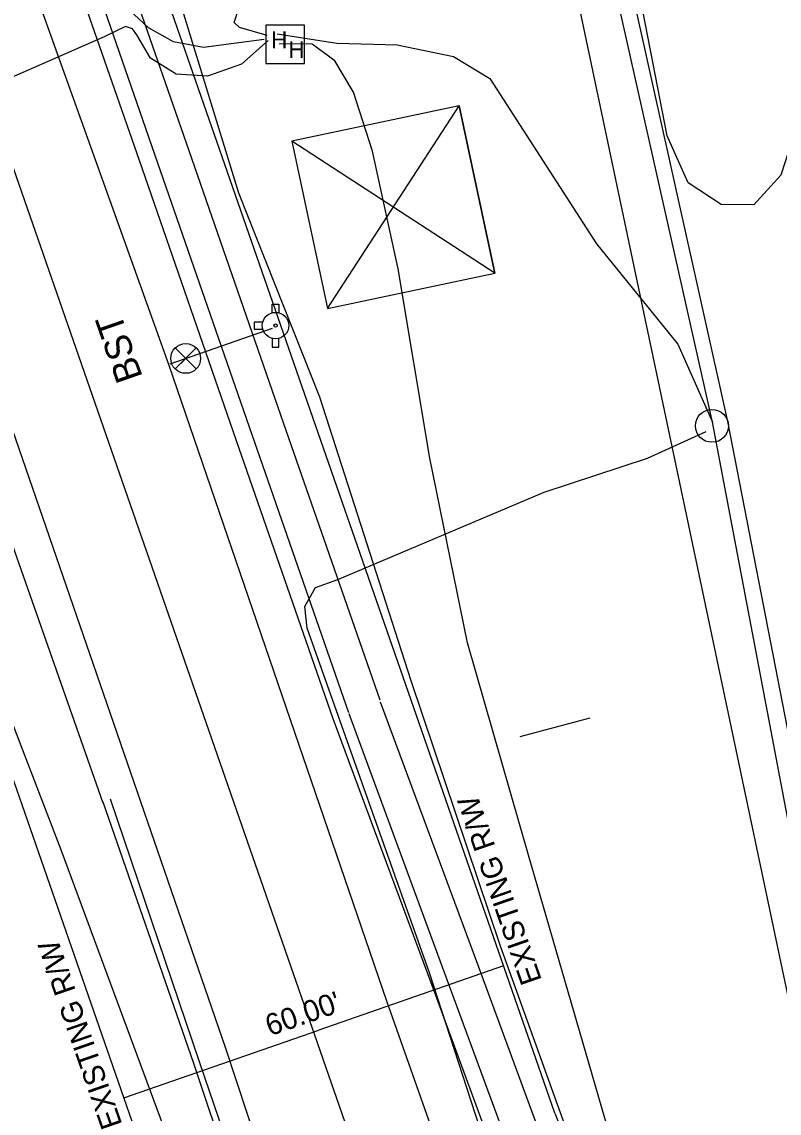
# Model space of a CAD drawing. Extents: x 1614427 to 1617186, y 896524 to 905462.
# Drawn here: x 1616269.2 to 1616382.3, y 903674.6 to 903837.6 of the extents above; entities that cross this region are included whole.
import ezdxf

# ---------------------------------------------------------------- set-up
doc = ezdxf.new("R2010")
doc.units = 0
for name, color, linetype in [('Exist Horizontal Alignment', 7, 'Continuous'), ('Exist Other Culture Sign', 7, 'Continuous'), ('Exist Right of Way Easement Line', 7, 'Continuous'), ('Exist Right of Way Line', 7, 'Continuous'), ('Exist Right of Way Line Text', 7, 'Continuous'), ('Exist Right of Way Width CELL', 7, 'Continuous'), ('Exist Roads Curbs', 7, 'Continuous'), ('Exist Roads EOP', 7, 'Continuous'), ('Exist Roads EOP Other', 7, 'Continuous'), ('Exist Roads EOP Text', 7, 'Continuous'), ('Exist Roads EOT', 7, 'Continuous'), ('Exist Utilities Gas UG Line SUE LOS B', 7, 'Continuous'), ('Exist Utilities Other Pole CELL', 7, 'Continuous'), ('Exist Utilities Power Tower CELL', 7, 'Continuous'), ('Exist Utilities Telephone Hand Hole CELL', 7, 'Continuous'), ('Exist Utilities Telephone UG Cable SUE LOS B', 7, 'Continuous'), ('Exist Utilities Telephone UG FO SUE LOS B', 7, 'Continuous'), ('Exist Utilities Telephone UG FO SUE LOS D', 7, 'Continuous'), ('Exist Utilities TV UG FO Cable SUE LOS D', 7, 'Continuous'), ('Exist Utilities Water Fire Hydrant CELL', 7, 'Continuous'), ('Exist Utilities Water UG Line SUE LOS B', 7, 'Continuous'), ('Exist Utilities Water Valve CELL', 7, 'Continuous'), ('Exist Vegetation Woods Line', 7, 'Continuous')]:
    doc.layers.add(name, color=color, linetype=linetype)

# ---------------------------------------------------------------- blocks, each defined once
blk = doc.blocks.new('EXIST UTILITIES WATER FIRE HYDRANT')
at = {"layer": 'Exist Utilities Water Fire Hydrant CELL'}
blk.add_line((0, 0), (0, 0), dxfattribs=at)
for points in [[(-0.01025, 0.03825), (-0.01025, 0.064), (0.01025, 0.064), (0.01025, 0.03775)], [(-0.03825, 0.01025), (-0.064, 0.01025), (-0.064, -0.01025), (-0.03825, -0.01025)], [(-0.01025, -0.03825), (-0.01025, -0.064), (0.01025, -0.064), (0.01025, -0.03775)]]:
    blk.add_lwpolyline(points, dxfattribs=at)
for radius in [0.03954, 0.00485]:
    blk.add_circle((0, 0), radius, dxfattribs=at)
blk = doc.blocks.new('EXIST UTILITIES WATER VALVE')
at = {"layer": 'Exist Utilities Water Valve CELL'}
blk.add_lwpolyline([(0.0315, 0.0315), (-0.0315, -0.0315), (0, 0), (0.0315, -0.0315), (-0.0315, 0.0315)], dxfattribs=at)
blk.add_circle((0, 0), 0.0445, dxfattribs=at)

msp = doc.modelspace()

# ---------------------------------------------------------------- linework, layer by layer
at = {"layer": 'Exist Horizontal Alignment'}
msp.add_line((1616576.74, 902927.89), (1616238.24, 903901.21), dxfattribs=at)
at = {"layer": 'Exist Other Culture Sign'}
msp.add_line((1616354.04, 903733.59), (1616343.58, 903730.81), dxfattribs=at)
at = {"layer": 'Exist Right of Way Easement Line'}
msp.add_arc((1616377.14, 903684.48), 30, 199.1768, 289.9333, dxfattribs=at)
at = {"layer": 'Exist Right of Way Line'}
for p, q in [((1616010.65, 905462.23), (1616993.32, 900797.76)), ((1616548.32, 902918.27), (1616209.91, 903891.34))]:
    msp.add_line(p, q, dxfattribs=at)
msp.add_lwpolyline([(1616348.8, 903674.62), (1616266.57, 903911.08), (1616266.56, 903911.09)], dxfattribs=at)
at = {"layer": 'Exist Right of Way Width CELL'}
for p in [(1616341.15, 903696.62), (1616284.48, 903676.91)]:
    msp.add_line(p, (1616313.59, 903687.03), dxfattribs=at)
at = {"layer": 'Exist Roads Curbs'}
for points in [[(1616117.86, 904294.32), (1616132.6, 904254.66), (1616147.03, 904215.59), (1616161.55, 904176.09), (1616175.82, 904137.25), (1616190.47, 904097.09), (1616204.98, 904057.33), (1616219.73, 904016.73), (1616233.88, 903976.63), (1616247.93, 903936.53), (1616261.75, 903896.6), (1616275.82, 903856.12), (1616289.5, 903816.57), (1616303.58, 903775.98), (1616318, 903734.48)], [(1616318.06, 903734.3), (1616332.7, 903694.56), (1616348.12, 903652.72)]]:
    msp.add_lwpolyline(points, dxfattribs=at)
at = {"layer": 'Exist Roads EOP'}
for points in [[(1616115.61, 904293.45), (1616130.22, 904253.88), (1616144.71, 904214.78), (1616159.36, 904175.17), (1616173.54, 904136.33), (1616188.19, 904096.22), (1616202.56, 904056.51), (1616217.36, 904015.9), (1616231.52, 903975.89), (1616245.62, 903935.7), (1616259.38, 903895.73), (1616273.35, 903855.36), (1616287.12, 903815.79), (1616301.21, 903775.08), (1616315.66, 903733.58)], [(1616182.37, 904002.15), (1616180.78, 904001.18), (1616182.71, 903996.46), (1616196.01, 903962.82), (1616210.69, 903923.18), (1616225.09, 903883.2), (1616239.3, 903843.39), (1616253.05, 903803.36), (1616266.79, 903762.41), (1616281.33, 903720.95)], [(1616273.35, 903855.36), (1616287.12, 903815.79), (1616301.21, 903775.08), (1616315.66, 903733.58), (1616330.46, 903693.74), (1616345.85, 903651.77), (1616353.93, 903639.77), (1616364.52, 903633.91), (1616370.25, 903632.83), (1616375.59, 903632.98), (1616380.35, 903633.82), (1616384.07, 903635.01), (1616390.61, 903637.51), (1616396.32, 903640.17), (1616405.35, 903644.69), (1616422.2, 903653.39)], [(1616469.52, 903183.22), (1616456.13, 903221.35), (1616442.17, 903261), (1616431.86, 903289.89), (1616417.71, 903330.31), (1616403.14, 903371.75), (1616391.84, 903403.85), (1616377.99, 903443.03), (1616362.79, 903484.42), (1616359.81, 903491.48), (1616352.94, 903512.49), (1616348.91, 903526.89), (1616335.01, 903567.07), (1616320.18, 903608.78), (1616305.52, 903650.31), (1616294.93, 903682.02), (1616281.37, 903721.05)]]:
    msp.add_lwpolyline(points, dxfattribs=at)
at = {"layer": 'Exist Roads EOP Other'}
for points in [[(1616122.43, 904296.46), (1616137.34, 904256.3), (1616151.63, 904217.58), (1616166.45, 904177.4), (1616180.52, 904139.04), (1616195.16, 904098.73), (1616209.58, 904059.11), (1616224.45, 904018.46), (1616238.58, 903978.47), (1616252.68, 903938.24), (1616266.45, 903898.41), (1616280.47, 903857.78), (1616294.14, 903818.38), (1616308.3, 903777.63), (1616322.66, 903736.35)], [(1616322.72, 903736.06), (1616337.4, 903696.46), (1616352.89, 903654.39)]]:
    msp.add_lwpolyline(points, dxfattribs=at)
at = {"layer": 'Exist Roads EOT'}
msp.add_lwpolyline([(1616470.84, 903183.57), (1616457.44, 903221.88), (1616443.4, 903261.41), (1616433.06, 903290.44), (1616418.78, 903330.63), (1616404.11, 903372.11), (1616392.67, 903404.15), (1616378.77, 903443.28), (1616364.13, 903484.9), (1616349.34, 903527.05), (1616335.12, 903567.18), (1616320.68, 903608.97), (1616306.55, 903650.64), (1616295.77, 903682.27), (1616282.46, 903721.52)], dxfattribs=at)
at = {"layer": 'Exist Utilities Gas UG Line SUE LOS B'}
msp.add_lwpolyline([(1616588.83, 902805.4), (1616574.94, 902856.71), (1616560.06, 902902.39), (1616552.18, 902925.27), (1616536.08, 902973.65), (1616521.52, 903015.88), (1616492.41, 903100.65), (1616481.17, 903130.4), (1616470.48, 903162.66), (1616450.18, 903220.6), (1616431.22, 903276.51), (1616418.49, 903313.39), (1616364.61, 903464.71), (1616350.51, 903509.73), (1616310.55, 903618.21), (1616275.13, 903713.81), (1616252.85, 903771.73), (1616229.48, 903831.39), (1616218.51, 903860.65)], dxfattribs=at)
at = {"layer": 'Exist Utilities Other Pole CELL'}
msp.add_circle((1616372.26, 903777.27), 2.46, dxfattribs=at)
at = {"layer": 'Exist Utilities Power Tower CELL'}
msp.add_lwpolyline([(1616314.85, 903794.79), (1616339.85, 903800.09), (1616334.54, 903825.08), (1616309.55, 903819.78), (1616314.85, 903794.79), (1616334.54, 903825.08), (1616339.85, 903800.09), (1616309.55, 903819.78)], dxfattribs=at)
at = {"layer": 'Exist Utilities Telephone Hand Hole CELL'}
for p, q in [((1616305.68, 903837.13), (1616305.68, 903831.4)), ((1616311.41, 903837.13), (1616305.68, 903837.13)), ((1616311.41, 903831.4), (1616311.41, 903837.13)), ((1616308.55, 903834.26), (1616308.55, 903834.26)), ((1616305.68, 903831.4), (1616311.41, 903831.4))]:
    msp.add_line(p, q, dxfattribs=at)
at = {"layer": 'Exist Utilities Telephone UG Cable SUE LOS B'}
for points in [[(1616341.13, 903526.17), (1616350.06, 903524.57), (1616353.18, 903523.97), (1616354.27, 903525.62), (1616354.2, 903527.32), (1616352.41, 903531.49), (1616346.51, 903551.88), (1616338.38, 903572.73), (1616311.12, 903649.59), (1616299.64, 903684.42), (1616264.73, 903785.56), (1616225.23, 903895.34)], [(1616373.87, 903568.46), (1616374.3, 903569.41), (1616373.86, 903570.39), (1616361.62, 903602.86), (1616341.95, 903659.09), (1616330.11, 903695.59), (1616311.83, 903747.03), (1616311.46, 903750.28), (1616313.05, 903753.14), (1616316.41, 903754.31), (1616347.19, 903767.38), (1616362.66, 903772.42), (1616371.42, 903776.41)]]:
    msp.add_lwpolyline(points, dxfattribs=at)
at = {"layer": 'Exist Utilities Telephone UG FO SUE LOS B'}
for points in [[(1616305.86, 903835.58), (1616301.71, 903836.75), (1616300.93, 903837.51), (1616301.7, 903839.81), (1616304.58, 903843.5), (1616306.34, 903849.92), (1616306.68, 903889.95), (1616304.63, 903908.72), (1616293.63, 903957.65), (1616274.72, 904023.16), (1616260.11, 904069.82), (1616245.31, 904104.27), (1616231.41, 904145.88), (1616215.41, 904195.22), (1616204.68, 904240.22), (1616199.33, 904261.21), (1616183.55, 904304.43), (1616162.6, 904355.73), (1616148.58, 904401.99), (1616136.38, 904433.35), (1616120.49, 904476.41), (1616105.61, 904520.44), (1616089.41, 904571.33)], [(1616305.43, 903834.95), (1616296.33, 903833.77), (1616291.87, 903834.62), (1616288.13, 903836.73), (1616285.25, 903839.39), (1616277.28, 903853.64), (1616262.51, 903895.33), (1616243.28, 903949.17), (1616237.33, 903966.37), (1616227.47, 903998.34)], [(1616306.02, 903834.81), (1616302.03, 903831.29), (1616296.93, 903829.49), (1616292.25, 903829.78), (1616288.46, 903832.16), (1616286.38, 903835.67), (1616285.77, 903836.54), (1616284.73, 903836.89), (1616281.51, 903835.36), (1616262.41, 903826.99), (1616244.75, 903820.26), (1616240.16, 903819.66), (1616237.67, 903821.17), (1616231.95, 903831.99), (1616208.49, 903896.38)], [(1616519.36, 903185.77), (1616513.96, 903203.22), (1616503.76, 903233.09), (1616503.75, 903233.09), (1616489.07, 903279.68), (1616470.01, 903336.66), (1616452.34, 903386.43), (1616440.14, 903425.32), (1616426.94, 903455.24), (1616423.27, 903466.29), (1616413.77, 903500.18), (1616402.08, 903534.75), (1616383.28, 903584.85), (1616378.31, 903598.68), (1616360.02, 903639.24), (1616356.39, 903655.99), (1616340.68, 903699.57), (1616327.33, 903739.18), (1616327.34, 903739.18), (1616313.72, 903781.55), (1616301.65, 903812.03), (1616292.8, 903840.69)], [(1616307.37, 903835.83), (1616316.28, 903834.41), (1616325.26, 903834.16), (1616333.69, 903832.44), (1616339.08, 903829.17), (1616355.03, 903804.45), (1616367.18, 903789.49), (1616372.35, 903777.82)], [(1616367.72, 903663.9), (1616363.6, 903662.09), (1616361.25, 903662.79), (1616358.51, 903666.15), (1616344.89, 903713.16), (1616335.76, 903744.87), (1616330.15, 903772.43), (1616325.41, 903800.74), (1616321.6, 903818.31), (1616318.76, 903827.11), (1616315.94, 903831.79), (1616312.59, 903834.29), (1616307.67, 903834.34)]]:
    msp.add_lwpolyline(points, dxfattribs=at)
at = {"layer": 'Exist Utilities Telephone UG FO SUE LOS D'}
msp.add_lwpolyline([(1616412.38, 903583.74), (1616374.62, 903777.9), (1616326.11, 903996.08), (1616269.81, 904283.52), (1616224.71, 904447.92), (1616220.83, 904470.3)], dxfattribs=at)
at = {"layer": 'Exist Utilities TV UG FO Cable SUE LOS D'}
msp.add_lwpolyline([(1616615.13, 902920.57), (1616559.6, 903084.29), (1616508.29, 903236.97), (1616433.95, 903449.2), (1616409.28, 903583.28), (1616372.35, 903777.82), (1616323.57, 903995.2), (1616266.96, 904282.87), (1616220.39, 904446.95), (1616216.24, 904469.3), (1616198.7, 904563.75), (1616189.79, 904725.95), (1616160.9, 904944.94), (1616137.72, 905120.69)], dxfattribs=at)
at = {"layer": 'Exist Utilities Water UG Line SUE LOS B'}
msp.add_line((1616306.62, 903791.8), (1616291.31, 903786.5), dxfattribs=at)
msp.add_lwpolyline([(1616526.94, 903118.95), (1616504.59, 903181.23), (1616480.02, 903252.46), (1616446.17, 903345), (1616411.28, 903445.17), (1616385.62, 903515.15), (1616350.02, 903616.87), (1616323.73, 903691.37), (1616291.21, 903786.26), (1616260.45, 903872.07), (1616224.66, 903974.02), (1616192.08, 904066.13), (1616173.94, 904118.11), (1616130.42, 904237.78), (1616097.26, 904331.65), (1616083.48, 904374.45), (1616069.85, 904420.53), (1616059.14, 904458.49), (1616050.85, 904496.39), (1616045.84, 904527.76), (1616030.28, 904669.9)], dxfattribs=at)
at = {"layer": 'Exist Vegetation Woods Line'}
msp.add_lwpolyline([(1616394.99, 903866.23), (1616389.74, 903837.01), (1616382.55, 903814.69), (1616378.49, 903810.3), (1616373.65, 903810.31), (1616368.73, 903813.58), (1616365.59, 903820.6), (1616353.15, 903884.59)], dxfattribs=at)

# ---------------------------------------------------------------- block references
at = {"layer": 'Exist Utilities Water Fire Hydrant CELL', "xscale": 50, "yscale": 50}
msp.add_blockref('EXIST UTILITIES WATER FIRE HYDRANT', (1616307.11, 903792.24), dxfattribs=at)
at = {"layer": 'Exist Utilities Water Valve CELL', "xscale": 50, "yscale": 50}
msp.add_blockref('EXIST UTILITIES WATER VALVE', (1616293.69, 903787.34), dxfattribs=at)

# ---------------------------------------------------------------- texts
at = {"layer": 'Exist Right of Way Line Text'}
for p in [(1616346.9, 903694.49), (1616284.26, 903672.93)]:
    msp.add_text('EXISTING R/W', height=3.2, rotation=109.1768, dxfattribs=at).set_placement(p)
at = {"layer": 'Exist Right of Way Width CELL'}
msp.add_text("60.00'", height=3.2, rotation=19.1768, dxfattribs=at).set_placement((1616306.26, 903686.09))
at = {"layer": 'Exist Roads EOP Text'}
msp.add_text('BST', height=4, rotation=109.1768, dxfattribs=at).set_placement((1616287.31, 903784.58))
at = {"layer": 'Exist Utilities Telephone Hand Hole CELL'}
for p in [(1616306.46, 903833.67), (1616309.03, 903832.21)]:
    msp.add_text('H', height=2.5, dxfattribs=at).set_placement(p)

doc.saveas('drawing.dxf')
